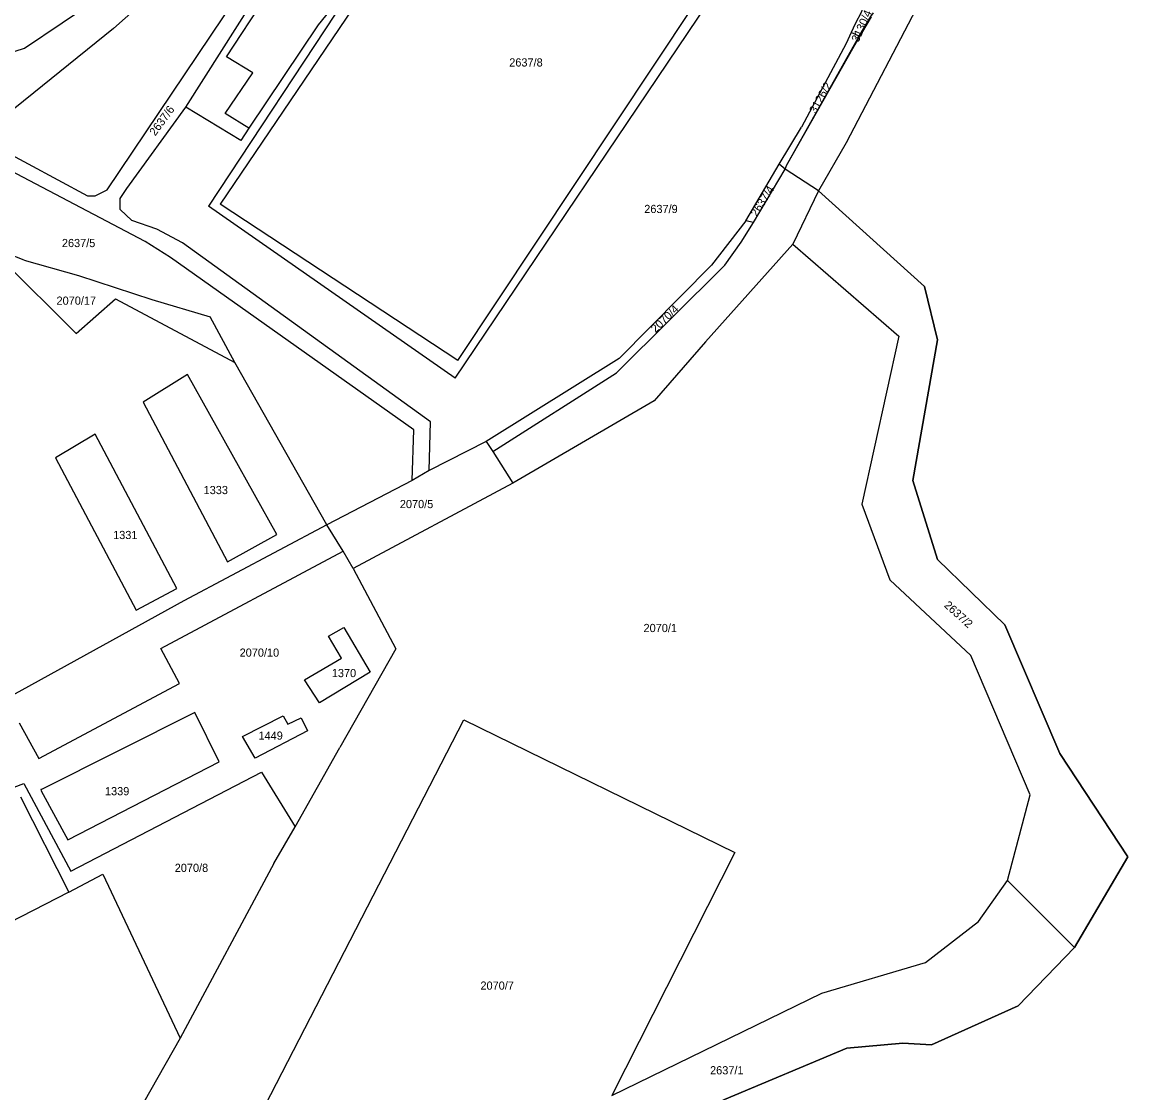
# Model space of a CAD drawing. Extents: x -581999 to -572728, y -1219553 to -1212032.
# Drawn here: x -577128.7 to -576858.2, y -1215951.5 to -1215689.6 of the extents above; entities that cross this region are included whole.
import ezdxf

# ---------------------------------------------------------------- set-up
doc = ezdxf.new("R2010")
doc.units = 0
for name, color, linetype in [('Vrstva 1', 7, 'Continuous'), ('Vrstva 2', 7, 'Continuous'), ('Vrstva 4', 7, 'Continuous'), ('Vrstva 63', 7, 'Continuous')]:
    doc.layers.add(name, color=color, linetype=linetype)

msp = doc.modelspace()

# ---------------------------------------------------------------- linework, layer by layer
at = {"layer": 'Vrstva 1'}
for p, q in [((-577023.117, -1215643.718), (-577083.119, -1215734.611)), ((-577107.934, -1215730.641), (-577051.782, -1215647.272)), ((-577088.682, -1215710.476), (-577049.536, -1215648.777)), ((-577128.149, -1215696.029), (-577076.81, -1215661.418)), ((-577078.735, -1215698.136), (-577054.67, -1215661.418)), ((-577079.377, -1215667.136), (-577106.33, -1215691.214)), ((-577052.424, -1215685.495), (-577056.274, -1215690.311)), ((-577022.796, -1215776.746), (-576960.868, -1215684.951)), ((-577106.33, -1215691.214), (-577135.85, -1215714.99)), ((-577056.274, -1215690.311), (-577073.28, -1215715.592)), ((-576923.968, -1215693.077), (-576925.894, -1215692.174)), ((-577156.064, -1215704.757), (-577128.149, -1215696.029)), ((-577072.317, -1215702.049), (-577078.735, -1215698.136)), ((-577079.056, -1215711.981), (-577072.317, -1215702.049)), ((-577103.121, -1215730.34), (-577088.682, -1215710.476)), ((-577075.205, -1215718.602), (-577088.682, -1215710.476)), ((-577073.28, -1215715.592), (-577079.056, -1215711.981)), ((-577073.28, -1215715.592), (-577075.205, -1215718.602)), ((-577134.566, -1215720.408), (-577112.747, -1215732.146)), ((-577098.629, -1215743.281), (-577135.85, -1215723.718)), ((-576951.724, -1215738.222), (-576943.542, -1215724.378)), ((-576942.098, -1215725.581), (-576943.542, -1215724.378)), ((-577112.747, -1215732.146), (-577110.822, -1215732.146)), ((-577110.822, -1215732.146), (-577107.934, -1215730.641)), ((-577104.725, -1215732.748), (-577103.121, -1215730.34)), ((-577104.725, -1215735.456), (-577104.725, -1215732.748)), ((-577022.796, -1215776.746), (-577083.119, -1215734.611)), ((-577101.837, -1215738.165), (-577104.725, -1215735.456)), ((-577095.741, -1215740.272), (-577101.837, -1215738.165)), ((-577089.498, -1215743.618), (-577095.741, -1215740.272)), ((-576949.798, -1215738.674), (-576951.724, -1215738.222)), ((-577092.386, -1215747.229), (-577098.629, -1215743.281)), ((-577028.853, -1215787.409), (-577089.498, -1215743.618)), ((-576956.858, -1215749.057), (-576952.847, -1215743.489)), ((-577133.698, -1215747.698), (-577115.469, -1215765.754)), ((-577128.215, -1215747.817), (-577132.385, -1215746.193)), ((-577032.864, -1215789.365), (-577092.386, -1215747.229)), ((-576983.29, -1215775.37), (-576956.858, -1215749.057)), ((-577115.469, -1215765.754), (-577105.844, -1215757.273)), ((-577105.844, -1215757.273), (-577076.678, -1215772.867)), ((-577013.612, -1215794.632), (-576983.29, -1215775.37)), ((-577029.174, -1215799.297), (-577028.853, -1215787.409)), ((-577033.346, -1215801.705), (-577032.864, -1215789.365)), ((-577094.743, -1215842.796), (-577050.144, -1215819.044)), ((-577053.79, -1215839.836), (-577049.998, -1215837.647)), ((-577049.998, -1215837.647), (-577043.582, -1215848.59)), ((-577050.582, -1215845.17), (-577053.79, -1215839.836)), ((-577090.223, -1215851.414), (-577094.743, -1215842.796)), ((-577059.623, -1215850.505), (-577050.582, -1215845.17)), ((-577043.582, -1215848.59), (-577055.977, -1215856.113)), ((-577124.639, -1215869.743), (-577090.223, -1215851.414)), ((-577055.977, -1215856.113), (-577059.623, -1215850.505)), ((-577074.789, -1215864.32), (-577064.873, -1215859.259)), ((-577064.873, -1215859.259), (-577063.706, -1215861.311)), ((-577129.451, -1215860.989), (-577124.639, -1215869.743)), ((-577063.706, -1215861.311), (-577060.498, -1215859.806)), ((-577060.498, -1215859.806), (-577058.894, -1215862.953)), ((-577071.727, -1215869.655), (-577074.789, -1215864.32)), ((-577058.894, -1215862.953), (-577071.727, -1215869.655)), ((-577116.789, -1215897.286), (-577070.123, -1215873.075)), ((-577070.123, -1215873.075), (-577061.893, -1215886.452)), ((-577130.618, -1215876.719), (-577128.309, -1215875.81)), ((-577128.309, -1215875.81), (-577116.789, -1215897.286)), ((-577129.114, -1215879.135), (-577117.302, -1215902.389)), ((-577117.302, -1215902.389), (-577108.99, -1215898.012)), ((-577108.99, -1215898.012), (-577090.042, -1215938.093)), ((-577117.302, -1215902.389), (-577153.614, -1215921.128))]:
    msp.add_line(p, q, dxfattribs=at)
for points in [[(-576908.169, -1215682.748), (-576927.176, -1215719.199), (-576933.904, -1215730.935)], [(-576941.777, -1215724.679), (-576923.968, -1215693.077), (-576921.081, -1215688.261), (-576920.439, -1215687.359)], [(-576923.326, -1215686.757), (-576923.383, -1215687.129), (-576924.931, -1215690.068)], [(-576924.931, -1215690.068), (-576925.894, -1215692.174), (-576927.177, -1215694.883)], [(-576927.177, -1215694.883), (-576938.086, -1215715.349)], [(-576943.542, -1215724.378), (-576938.086, -1215715.349)], [(-576952.847, -1215743.489), (-576949.798, -1215738.674), (-576942.098, -1215725.581), (-576941.777, -1215724.679)], [(-576933.904, -1215730.935), (-576940.226, -1215743.931)], [(-576933.904, -1215730.935), (-576907.987, -1215754.313), (-576904.775, -1215767.333), (-576910.852, -1215801.721), (-576904.789, -1215821.032), (-576888.344, -1215837.009), (-576874.93, -1215868.482)], [(-576951.724, -1215738.222), (-576960.066, -1215749.057), (-576982.648, -1215771.909)], [(-576940.226, -1215743.931), (-576961.563, -1215767.798)], [(-576940.226, -1215743.931), (-576914.303, -1215766.467), (-576923.333, -1215807.561), (-576916.433, -1215826.035), (-576896.691, -1215844.535)], [(-577128.215, -1215747.817), (-577114.929, -1215751.626), (-577097.013, -1215757.466), (-577082.732, -1215761.716)], [(-577054.202, -1215812.54), (-577076.678, -1215772.867), (-577082.732, -1215761.716)], [(-576961.563, -1215767.798), (-576974.137, -1215782.249), (-577008.694, -1215802.378)], [(-576982.648, -1215771.909), (-577015.217, -1215792.224)], [(-577099.077, -1215782.561), (-577078.437, -1215821.663), (-577066.441, -1215814.955), (-577088.226, -1215775.849), (-577099.077, -1215782.561)], [(-577120.55, -1215796.19), (-577100.81, -1215833.427), (-577090.89, -1215828.108), (-577110.854, -1215790.405), (-577120.55, -1215796.19)], [(-577015.217, -1215792.224), (-577029.174, -1215799.297), (-577033.346, -1215801.705), (-577054.202, -1215812.54)], [(-577015.217, -1215792.224), (-577013.612, -1215794.632), (-577008.694, -1215802.378)], [(-577008.694, -1215802.378), (-577047.77, -1215823.285)], [(-577054.202, -1215812.54), (-577089.177, -1215831.2), (-577139.95, -1215859.114)], [(-577047.77, -1215823.285), (-577050.144, -1215819.044), (-577054.202, -1215812.54)], [(-577047.77, -1215823.285), (-577037.321, -1215842.913), (-577050.959, -1215867.014)], [(-576887.696, -1215899.529), (-576882.143, -1215878.588), (-576896.691, -1215844.535)], [(-577124.016, -1215877.626), (-577117.518, -1215889.626), (-577080.537, -1215870.524), (-577086.425, -1215858.434), (-577123.992, -1215877.266)], [(-577017.718, -1215987.332), (-577072.017, -1215959.94), (-577020.688, -1215860.251), (-576954.345, -1215892.679)], [(-577067.107, -1215895.411), (-577061.893, -1215886.452), (-577050.959, -1215867.014)], [(-576874.93, -1215868.482), (-576858.247, -1215893.791), (-576871.265, -1215915.968)], [(-577123.992, -1215877.266), (-577124.135, -1215877.341), (-577124.016, -1215877.626)], [(-576954.345, -1215892.679), (-576984.476, -1215952.142)], [(-577067.107, -1215895.411), (-577090.042, -1215938.093)], [(-576933.067, -1215927.089), (-576907.738, -1215919.6), (-576894.818, -1215909.57), (-576887.696, -1215899.529)], [(-576871.265, -1215915.968), (-576887.696, -1215899.529)], [(-576871.265, -1215915.968), (-576885.044, -1215930.183), (-576906.242, -1215939.775), (-576913.28, -1215939.343), (-576926.957, -1215940.573), (-576956.884, -1215953.083), (-576976.682, -1215962.631), (-576989.205, -1215974.757), (-576997.554, -1215991.836)], [(-576984.476, -1215952.142), (-576933.067, -1215927.089)], [(-577090.042, -1215938.093), (-577106.081, -1215966.376), (-577111.873, -1215976.735), (-577118.426, -1215986.653)]]:
    msp.add_lwpolyline(points, dxfattribs=at)
at = {"layer": 'Vrstva 4'}
for p, q in [((-577021.512, -1215647.33), (-577080.232, -1215734.159)), ((-577022.155, -1215772.382), (-576964.398, -1215685.553)), ((-577022.155, -1215772.382), (-577080.232, -1215734.159))]:
    msp.add_line(p, q, dxfattribs=at)
at = {"layer": 'Vrstva 63'}
for p, q in [((-576925.21, -1215695.506), (-576920.98, -1215688.35)), ((-576941.777, -1215724.679), (-576925.21, -1215695.506)), ((-576942.098, -1215725.581), (-576941.777, -1215724.679)), ((-576933.904, -1215730.935), (-576942.098, -1215725.581)), ((-576907.987, -1215754.313), (-576933.904, -1215730.935)), ((-576904.775, -1215767.333), (-576907.987, -1215754.313)), ((-576910.852, -1215801.721), (-576904.775, -1215767.333)), ((-576904.789, -1215821.032), (-576910.852, -1215801.721)), ((-576888.344, -1215837.009), (-576904.789, -1215821.032)), ((-576874.93, -1215868.482), (-576888.344, -1215837.009)), ((-576858.247, -1215893.791), (-576874.93, -1215868.482)), ((-576871.265, -1215915.968), (-576858.247, -1215893.791)), ((-576885.044, -1215930.183), (-576871.265, -1215915.968)), ((-576906.242, -1215939.775), (-576885.044, -1215930.183)), ((-576956.884, -1215953.083), (-576926.957, -1215940.573)), ((-576926.957, -1215940.573), (-576913.28, -1215939.343)), ((-576913.28, -1215939.343), (-576906.242, -1215939.775))]:
    msp.add_line(p, q, dxfattribs=at)

# ---------------------------------------------------------------- texts
at = {"layer": 'Vrstva 2'}
for s, rotation, p in [('3130/4', 65.86485, (-576924.159, -1215694.725)), ('3126/2', 60.98664, (-576934.575, -1215712.197)), ('2637/6', 53.78921, (-577096.146, -1215717.603)), ('2637/4', 57.73474, (-576949.009, -1215737.398)), ('2070/4', 44.04575, (-576973.775, -1215765.734)), ('2637/2', 317.77593, (-576903.36, -1215832.465))]:
    msp.add_text(s, height=2, rotation=rotation, dxfattribs=at).set_placement(p)
for s, p in [('2637/8', (-577009.563, -1215700.499)), ('2637/9', (-576976.544, -1215736.333)), ('2637/5', (-577118.983, -1215744.66)), ('2070/17', (-577120.297, -1215758.752)), ('1333', (-577084.318, -1215805.067)), ('2070/5', (-577036.324, -1215808.493)), ('1331', (-577106.45, -1215816.059)), ('2070/1', (-576976.719, -1215838.809)), ('2070/10', (-577075.51, -1215844.823)), ('1370', (-577052.96, -1215849.825)), ('1449', (-577070.897, -1215865.121)), ('1339', (-577108.441, -1215878.712)), ('2070/8', (-577091.381, -1215897.459)), ('2070/7', (-577016.606, -1215926.258)), ('2637/1', (-576960.438, -1215946.964))]:
    msp.add_text(s, height=2, dxfattribs=at).set_placement(p)

doc.saveas('drawing.dxf')
